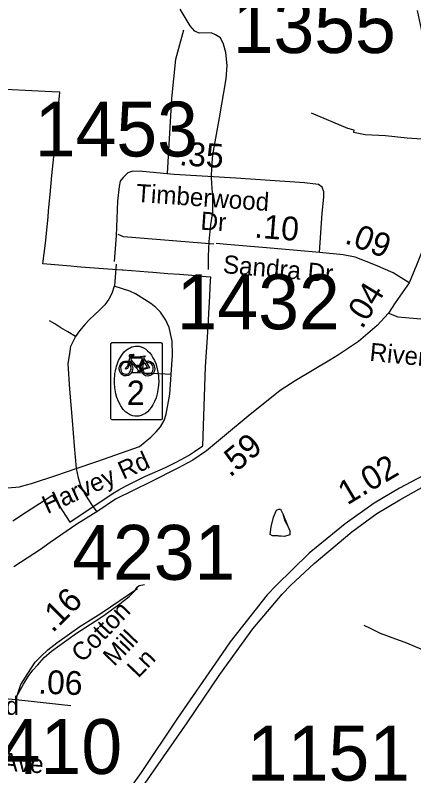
# Model space of a CAD drawing. Extents: x 1662474 to 1856135, y 779280 to 917889.
# Drawn here: x 1723155 to 1725247, y 806661 to 810656 of the extents above; entities that cross this region are included whole.
import ezdxf

# ---------------------------------------------------------------- set-up
doc = ezdxf.new("R2010")
doc.units = 0
for name, color, linetype in [('Cogo Default Point CELL', 7, 'Continuous'), ('Exist Boundary Political City Limit New', 7, 'Continuous'), ('Exist Hydrographic Misc Water Feature', 7, 'Continuous'), ('Exist Road Non-System Type 51', 7, 'Continuous'), ('Exist Road Primary Interstate Divided Center Attributed', 7, 'Continuous'), ('Exist Road Primary Interstate Mileage Hundredths English Label', 7, 'Continuous'), ('Exist Road Primary NC Shield Bike CELL', 7, 'Continuous'), ('Exist Road Primary NC Shield Bike NC Label', 7, 'Continuous'), ('Exist Road Secondary Mileage Tenths English Label', 7, 'Continuous'), ('Exist Road Secondary Type 51 Attributed', 7, 'Continuous'), ('Exist Road Secondary Type 51 Label', 7, 'Continuous'), ('Map Preparation Boundary City Limit Buffer Line', 7, 'Continuous'), ('Prop DGN Element Guardrail', 7, 'Continuous')]:
    doc.layers.add(name, color=color, linetype=linetype)

msp = doc.modelspace()

# ---------------------------------------------------------------- linework, layer by layer
at = {"layer": 'Exist Boundary Political City Limit New'}
for points in [[(1723803.5, 808217.7), (1723839, 808234.8), (1723874.9, 808251.2), (1723943.6, 808281.1), (1723961.2, 808289.2), (1723996.1, 808306.3), (1724030.2, 808324.6), (1724063.9, 808344.2), (1724096.6, 808364.8), (1724140.5, 808394.7), (1724154.1, 808810), (1724164, 808964.8), (1724169.5, 809050.9), (1724172.1, 809092.3), (1724174.9, 809146.7), (1724180.8, 809260.4), (1724181.9, 809281.2), (1724157.5, 809282.8), (1724062.4, 809290.4), (1724016.6, 809294), (1723955.9, 809298.7), (1723877.9, 809304.8), (1723852.8, 809306.8), (1723721.4, 809317.2), (1723716.5, 809317.6), (1723665.5, 809321.2), (1723498.8, 809333.4), (1723480, 809334.8), (1723447.2, 809338.4), (1723299.9, 809350.9), (1723314.5, 809459.6), (1723322.5, 809544.9), (1723327.2, 809595.1), (1723330.4, 809629.1), (1723338.5, 809714.6), (1723347.9, 809814.5), (1723357.2, 809913.9), (1723370.1, 810049.8), (1723370.5, 810053.7), (1723374, 810090.4), (1723379.2, 810151.1), (1723387.4, 810231.8), (1723389.4, 810252.6), (1723346.9, 810254.6), (1722997.1, 810271)], [(1723142.2, 808001), (1723213.2, 808047), (1723331.5, 808123.8), (1723349.1, 808135.2), (1723383.8, 808082.5), (1723441.8, 807994.2), (1723669.9, 808146.3), (1723698.6, 808162.8), (1723733.2, 808181.7), (1723768.2, 808200), (1723803.5, 808217.7)]]:
    msp.add_lwpolyline(points, dxfattribs=at)
at = {"layer": 'Exist Hydrographic Misc Water Feature'}
for points in [[(1724169.4, 809321), (1724170, 809391), (1724172.4, 809467), (1724181.5, 809555), (1724192.1, 809622.8), (1724192.7, 809698.8), (1724187.6, 809772.9), (1724185.8, 809805), (1724186.4, 809858.9), (1724193, 809923), (1724226.8, 810116.6), (1724262.7, 810322.4), (1724267.4, 810392.4), (1724260, 810460.5), (1724248.5, 810504.6), (1724232.7, 810536.8), (1724206.9, 810553), (1724182.9, 810563.2), (1724121, 810561.8), (1724097, 810572), (1724073.2, 810600.3), (1724020.1, 810688.8)], [(1724596.1, 807926.5), (1724568, 807918.8), (1724534, 807921.1), (1724506.1, 807921.4), (1724494.2, 807929.5), (1724498.5, 807969.4), (1724511, 808019.3), (1724527.4, 808057.2), (1724539.5, 808061.1), (1724547.5, 808061), (1724559.2, 808036.9), (1724570.9, 808000.8), (1724586.4, 807972.6), (1724596.3, 807948.5), (1724596.1, 807926.5)], [(1724596.1, 807926.5), (1724568, 807918.8), (1724506.1, 807921.4), (1724494.2, 807929.5), (1724498.5, 807969.4), (1724511, 808019.3), (1724527.4, 808057.2), (1724539.5, 808061.1), (1724547.5, 808061), (1724559.2, 808036.9), (1724586.4, 807972.6), (1724596.3, 807948.5), (1724596.1, 807926.5)], [(1726036.8, 806688.5), (1725914.8, 806695.6), (1725835, 806706.4), (1725771.2, 806729), (1725725.5, 806757.4), (1725691.9, 806799.8), (1725660.5, 806866.1), (1725623.4, 806958.5), (1725598, 807022.8), (1725566.6, 807089.1), (1725541, 807131.3), (1725513.3, 807171.6), (1725479.7, 807211.9), (1725436, 807240.3), (1725380.2, 807272.9), (1725276.7, 807329.9), (1725202.8, 807360.6), (1725153.2, 807379.1), (1725073.2, 807407.8), (1725019.5, 807434.3), (1724987.7, 807450.7)]]:
    msp.add_lwpolyline(points, dxfattribs=at)
at = {"layer": 'Exist Road Non-System Type 51'}
for points in [[(1723954.4, 809824.4), (1723977.1, 810219.7), (1723998.8, 810426.2), (1724040.1, 810580.1)], [(1725363.7, 810000), (1725213.5, 810010.9), (1725098.4, 810022.7), (1724992, 810028.6), (1724956.6, 810034.5), (1724933, 810040.4), (1724934.1, 810052.3), (1724901.5, 810060.5), (1724710.3, 810142.2)], [(1724198.1, 809454.3), (1723723.9, 809492.4), (1723695.6, 809504.8)], [(1723684, 809348.9), (1723675.5, 809235.2), (1723675, 809233.9)], [(1723675, 809233.9), (1723661.4, 809195), (1723646.1, 809164.2), (1723624.9, 809134.2), (1723598.6, 809108), (1723571.2, 809082.6), (1723545.1, 809057.4), (1723520.1, 809032.5), (1723491.6, 808998.4), (1723471.9, 808968.1)], [(1723974.1, 808768.6), (1723981.2, 808871.4), (1723978.6, 808943.8), (1723963.8, 809015.9), (1723944.9, 809054.5), (1723917, 809096), (1723893, 809121.2), (1723866.9, 809142.5), (1723787.1, 809193), (1723757.1, 809207.5), (1723675, 809233.9)], [(1723471.9, 808968.1), (1723430.5, 808992.8), (1723395.1, 809014.7), (1723363.4, 809034.4), (1723334.8, 809051.9)], [(1723471.9, 808968.1), (1723464.1, 808954.8), (1723445.8, 808916), (1723443.2, 808906.4), (1723441.2, 808889.2), (1723431.2, 808825.4), (1723439.2, 808692.6), (1723453.1, 808526.9), (1723464.5, 808394.5), (1723474.9, 808275.2)], [(1723974.1, 808768.6), (1723942.9, 808770), (1723902.2, 808772.4), (1723868.2, 808774.9), (1723833, 808776.9), (1723798.8, 808777.5), (1723764.8, 808777)], [(1723474.9, 808275.2), (1723583.9, 808312.2), (1723806.6, 808391.4), (1723867.4, 808440.2), (1723894.4, 808467.2), (1723916.8, 808494.7), (1723936.1, 808527.7), (1723947.8, 808560.4), (1723967.4, 808665.4), (1723974.1, 808768.6)], [(1722988.5, 808181.7), (1723052.2, 808172.8), (1723071.8, 808171.1), (1723091.6, 808171.6), (1723158.9, 808177.1), (1723176.6, 808179.5), (1723188.2, 808182.2), (1723239.6, 808195.7), (1723373.8, 808241.1), (1723474.9, 808275.2)], [(1723474.9, 808275.2), (1723485.1, 808226.8), (1723498.1, 808186.7), (1723523.5, 808134.6), (1723554.8, 808086.7), (1723581, 808049.9)], [(1723155.9, 807064.1), (1723171.4, 807095.9), (1723198.2, 807142.9), (1723222.9, 807182.8), (1723247.2, 807215.4), (1723272.8, 807244.4), (1723306.1, 807282.8), (1723345.1, 807316.1), (1723388.8, 807347.4), (1723432.4, 807379.1), (1723476.1, 807410), (1723525.5, 807441.9), (1723575.4, 807474.1), (1723619.5, 807504), (1723660.1, 807532.6), (1723703.8, 807564.4), (1723752.8, 807602.9), (1723782.4, 807633.4), (1723795.6, 807652), (1723806.1, 807661.2), (1723832.9, 807665.7)]]:
    msp.add_lwpolyline(points, dxfattribs=at)
at = {"layer": 'Exist Road Primary Interstate Divided Center Attributed'}
for points in [[(1726365.1, 808779.6), (1726264.5, 808726.4), (1725840.5, 808515.5), (1725416.8, 808302.1), (1725172.5, 808171.3), (1725039.8, 808092.5), (1724886.6, 807984.8), (1724698.2, 807829.7), (1724525.2, 807661.4), (1724477.5, 807611), (1724282.8, 807364.2), (1724221.9, 807275.6), (1724006.4, 806963.8), (1723815.3, 806678.3), (1723736.7, 806567.4), (1723637.9, 806431.1)], [(1722993.1, 805718.1), (1723114, 805804.2), (1723357.3, 806005.6), (1723437.1, 806093.9), (1723567.2, 806237.6), (1723682.7, 806398.9), (1723837.8, 806622), (1724056.9, 806940.1), (1724229.8, 807193.4), (1724402.9, 807432.8), (1724556.2, 807614.6), (1724602.5, 807663.3), (1724723.8, 807777.1), (1724921.9, 807943.1), (1725053.9, 808038.6), (1725173.8, 808111.1), (1725389.2, 808230.9), (1725912.6, 808500), (1726251.4, 808658.5), (1726395.3, 808732.2)]]:
    msp.add_lwpolyline(points, dxfattribs=at)
at = {"layer": 'Exist Road Primary NC Shield Bike CELL'}
for points in [[(1723666.2, 808937.6), (1723667.1, 808937.6), (1723700.1, 808937.6), (1723883.4, 808937.6), (1723916.5, 808937.6), (1723917.7, 808937.5), (1723918.3, 808937.4), (1723919, 808937.2), (1723919.8, 808937), (1723920.5, 808936.8), (1723921.8, 808936.1), (1723922.4, 808935.7), (1723923, 808935.3), (1723923.8, 808934.7), (1723924.7, 808933.6), (1723925.3, 808932.8), (1723925.6, 808932.4), (1723925.8, 808932), (1723926.1, 808931.5), (1723926.3, 808931.1), (1723926.5, 808930.6), (1723926.7, 808929.9), (1723927, 808929), (1723927.1, 808928.1), (1723927.2, 808927.7), (1723927.2, 808927.3), (1723927.2, 808893.9), (1723927.2, 808574), (1723927.2, 808540.9), (1723927.1, 808539.7), (1723927, 808539.1), (1723926.8, 808538.3), (1723926.6, 808537.6), (1723926.4, 808536.9), (1723925.7, 808535.6), (1723925.3, 808534.9), (1723924.9, 808534.3), (1723924.3, 808533.6), (1723923.8, 808533.2), (1723923.2, 808532.7), (1723922.9, 808532.4), (1723922.4, 808532), (1723922, 808531.8), (1723921.6, 808531.6), (1723921.1, 808531.3), (1723920.2, 808530.9), (1723919.5, 808530.6), (1723918.6, 808530.4), (1723918.1, 808530.3), (1723917.7, 808530.2), (1723917.3, 808530.2), (1723916.9, 808530.2), (1723916.4, 808530.2), (1723883.4, 808530.2), (1723700.1, 808530.2), (1723667.1, 808530.2), (1723666.4, 808530.2), (1723665.9, 808530.3), (1723665.3, 808530.4), (1723664.5, 808530.5), (1723663.8, 808530.7), (1723663.1, 808531), (1723662.3, 808531.3), (1723661.7, 808531.6), (1723661.1, 808532), (1723660.5, 808532.5), (1723660.2, 808532.7), (1723659.8, 808533.1), (1723659.5, 808533.3), (1723659.1, 808533.8), (1723658.7, 808534.2), (1723658.4, 808534.7), (1723658.1, 808535.1), (1723657.8, 808535.6), (1723657.5, 808536.1), (1723657.3, 808536.6), (1723657.1, 808537.1), (1723657, 808537.4), (1723656.9, 808537.7), (1723656.8, 808538), (1723656.7, 808538.2), (1723656.7, 808538.4), (1723656.6, 808538.7), (1723656.5, 808538.9), (1723656.5, 808539.2), (1723656.5, 808539.4), (1723656.4, 808539.6), (1723656.4, 808539.8), (1723656.4, 808540.1), (1723656.3, 808540.7), (1723656.3, 808573.9), (1723656.3, 808893.9), (1723656.3, 808926.9), (1723656.4, 808928.1), (1723656.5, 808928.7), (1723656.7, 808929.4), (1723656.9, 808930.2), (1723657.2, 808930.9), (1723657.8, 808932.2), (1723658.2, 808932.8), (1723658.6, 808933.4), (1723659.3, 808934.2), (1723660.3, 808935.1), (1723661.1, 808935.7), (1723661.5, 808936), (1723661.9, 808936.2), (1723662.4, 808936.5), (1723662.8, 808936.7), (1723663.3, 808936.9), (1723664, 808937.1), (1723665, 808937.4), (1723665.9, 808937.5)], [(1723791.7, 808549.7), (1723787.1, 808549.9), (1723782.7, 808550.2), (1723772.7, 808551.9), (1723761.5, 808556.1), (1723755, 808559.2), (1723749.7, 808562.2), (1723744, 808566.1), (1723736, 808572), (1723722.3, 808585.9), (1723708.8, 808603.9), (1723696.9, 808627.1), (1723688.7, 808647.9), (1723683.4, 808668.3), (1723677.8, 808699.2), (1723675.9, 808723.6), (1723675.8, 808735.5), (1723676, 808744.1), (1723676.3, 808750.3), (1723677, 808759.6), (1723678.4, 808773.9), (1723681, 808788.6), (1723683, 808798), (1723684.4, 808803.2), (1723687.1, 808812.9), (1723689.6, 808821.3), (1723697.5, 808841.8), (1723707.3, 808860.4), (1723718.1, 808876), (1723727.7, 808887.7), (1723739.2, 808898.5), (1723748.1, 808904.5), (1723752.7, 808907.2), (1723757.9, 808910), (1723766.5, 808914), (1723776.9, 808916.6), (1723786.2, 808918.1), (1723793.9, 808918.3), (1723804.8, 808917.2), (1723816.2, 808914.1), (1723829.2, 808908.4), (1723840.4, 808901.5), (1723850.2, 808893.2), (1723860.9, 808882.2), (1723869.6, 808870.8), (1723878.2, 808856.9), (1723885.3, 808843.3), (1723892.4, 808826.1), (1723898, 808808.1), (1723902, 808791), (1723905, 808774.4), (1723906.5, 808759.9), (1723907, 808751.7), (1723908, 808732.8), (1723907.1, 808712.4), (1723904.3, 808688.8), (1723900.1, 808668.1), (1723894.3, 808647.2), (1723886.4, 808627.1), (1723877.3, 808609.5), (1723868.8, 808596.4), (1723859.9, 808584.9), (1723848.7, 808573.2), (1723838.4, 808565), (1723827.1, 808558.4), (1723815.7, 808553.5), (1723808.6, 808551.6), (1723804.4, 808550.9), (1723801, 808550.2), (1723797.1, 808550)], [(1723811.2, 808864.3), (1723835.3, 808867.2), (1723837.1, 808865.4), (1723835.7, 808861.6), (1723829.7, 808859.8), (1723828.2, 808856.6), (1723838.3, 808839.5), (1723852.8, 808840.1), (1723865.6, 808837.3), (1723876.9, 808828.7), (1723882.2, 808820.2), (1723884.8, 808815.5), (1723886.6, 808807.7), (1723887, 808799.6), (1723886, 808791), (1723884.2, 808784.5), (1723880.5, 808777.7), (1723877, 808772.5), (1723870.3, 808767), (1723864.2, 808763.5), (1723855.8, 808761.4), (1723850.5, 808761.1), (1723839.7, 808762.8), (1723832.8, 808766.3), (1723829.5, 808769.2), (1723824.3, 808775.7), (1723820.9, 808781.7), (1723816.3, 808793.9), (1723815.2, 808799.8), (1723822.6, 808794.5), (1723828.4, 808784.7), (1723832.6, 808777.9), (1723837.9, 808774.2), (1723846.1, 808770.8), (1723852.2, 808770.7), (1723860.3, 808772.5), (1723867.8, 808776.8), (1723873.3, 808782.1), (1723877.6, 808789.2), (1723879, 808799.2), (1723878.7, 808807.4), (1723876.9, 808814.1), (1723873.4, 808820.2), (1723869.8, 808824.5), (1723863.8, 808829), (1723858.1, 808830.9), (1723848.8, 808832.7), (1723842.3, 808833.3), (1723859.8, 808803.8), (1723822.6, 808794.5), (1723815.2, 808799.8), (1723849.4, 808806), (1723835.2, 808830.5), (1723825.3, 808819.8), (1723822.5, 808801.3), (1723815.2, 808799.8), (1723815.6, 808807.7), (1723818.7, 808819.5), (1723824.2, 808827.6), (1723831.9, 808836.6), (1723827, 808847.1), (1723808.2, 808799.1), (1723815.4, 808799.9), (1723816.3, 808793.9), (1723807.8, 808793), (1723809.7, 808787.8), (1723814.7, 808785), (1723802.1, 808782.2), (1723799, 808786.1), (1723803.6, 808788.5), (1723758.9, 808839.6), (1723757.2, 808834.7), (1723763.4, 808826.4), (1723767.5, 808818.4), (1723770.3, 808809.9), (1723771.7, 808802.4), (1723770.9, 808794.9), (1723768.8, 808785), (1723763.9, 808776.1), (1723757, 808769.4), (1723749.3, 808764.6), (1723739.7, 808762.2), (1723732.7, 808761.7), (1723725.6, 808762.6), (1723713.2, 808770.1), (1723709.2, 808774.6), (1723703.5, 808785), (1723701.1, 808797.9), (1723700.9, 808807.1), (1723703.3, 808815.3), (1723706.9, 808822.6), (1723711, 808827.9), (1723717.1, 808833.9), (1723722.4, 808837.3), (1723729.3, 808839.3), (1723736.3, 808840), (1723751.6, 808838.3), (1723755.1, 808830.1), (1723750.4, 808811.2), (1723744.3, 808801.2), (1723735.5, 808797), (1723732, 808800.5), (1723746.3, 808815), (1723749.4, 808828.8), (1723746.2, 808830.2), (1723740.2, 808832.1), (1723730.6, 808832.4), (1723725.2, 808830.7), (1723717.8, 808826.4), (1723710.7, 808817.1), (1723707.5, 808807.5), (1723708.8, 808796.8), (1723711.6, 808786.8), (1723715.1, 808780.4), (1723720.1, 808776.4), (1723727.4, 808772), (1723733.9, 808770.8), (1723741.9, 808771.3), (1723749.7, 808774.7), (1723756.4, 808781.4), (1723760.7, 808789.6), (1723763.1, 808795.3), (1723763.8, 808802.7), (1723762.7, 808810.6), (1723759, 808819.7), (1723751.6, 808838.3), (1723759.2, 808860.1), (1723764.7, 808854.4), (1723761.7, 808845.8), (1723797.3, 808806), (1723796.3, 808811), (1723792.6, 808817.4), (1723794.2, 808818.8), (1723804.5, 808818.8), (1723802.5, 808811.5), (1723803.6, 808806.3), (1723822.5, 808854), (1723764.7, 808854.4), (1723759.2, 808860.1), (1723752.6, 808867.1), (1723758.3, 808873.9), (1723773.6, 808875.8), (1723779.7, 808871), (1723776.5, 808866.7), (1723767.2, 808867.8), (1723760.8, 808866.4), (1723762.2, 808865.1), (1723765.5, 808865.1), (1723764, 808861.8), (1723823.3, 808861.3), (1723823.6, 808862.7)]]:
    msp.add_lwpolyline(points, close=True, dxfattribs=at)
at = {"layer": 'Exist Road Secondary Type 51 Attributed'}
for points in [[(1725265.6, 810680.5), (1725285.4, 810583.9), (1725301.4, 810523.4), (1725336.5, 810371.4), (1725353.2, 810290.9), (1725358.8, 810231.2), (1725362.9, 810175.7), (1725363.7, 810000), (1725357, 809851.1), (1725339.2, 809699.9), (1725330.3, 809604.3), (1725312.5, 809495.4), (1725292.5, 809422.1), (1725261.4, 809344.3), (1725223.3, 809250.2)], [(1724752.3, 809410.6), (1724766.7, 809616.1), (1724775.1, 809700.1), (1724775.1, 809728.1), (1724766.7, 809753.3), (1724747.1, 809767.3), (1724674.2, 809775.7), (1724312.8, 809800.9), (1723989.2, 809820.5), (1723823.8, 809835.5), (1723773.2, 809837.7), (1723745.8, 809828.8), (1723721.5, 809804.4), (1723706.6, 809784.1), (1723701, 809756.1), (1723692.6, 809680.5), (1723684.5, 809498.2), (1723674.3, 809362.9)], [(1724752.3, 809410.6), (1724634.4, 809421.1), (1724453.3, 809435.8), (1724265.9, 809452.7), (1724209.1, 809456.9)], [(1725223.3, 809250.2), (1725138.3, 809303.1), (1725047.2, 809344.3), (1724939.1, 809385.5), (1724877.2, 809397.5), (1724752.3, 809410.6)], [(1725223.3, 809250.2), (1725148.8, 809145), (1725115.5, 809090.6)], [(1725115.5, 809090.6), (1725054.7, 809026), (1724956.3, 808942.3), (1724852.2, 808872.7), (1724805.8, 808843.9), (1724625.5, 808735), (1724546.1, 808684.4), (1724378.1, 808550.1), (1724253.7, 808446.1), (1724159.5, 808368.1), (1724087.8, 808319.6), (1724008.8, 808276.7), (1723867.5, 808205), (1723681.2, 808113.6), (1723588.1, 808051.8), (1723478.4, 807982.2), (1723337.9, 807887.3), (1723288.3, 807850.1), (1723148.4, 807758.7)], [(1725115.5, 809090.6), (1725163.6, 809071.7), (1725586, 809034.4), (1725857.3, 809014.7), (1726017.6, 809003.5), (1726101, 808996.7), (1726143.5, 808986.5), (1726182.8, 808974), (1726215.1, 808955.7), (1726227.9, 808949.2), (1726260.1, 808918.4), (1726329.9, 808839.3), (1726365.1, 808779.6)], [(1723157.5, 807061.2), (1723185, 807140.2), (1723220.8, 807198.5), (1723260.2, 807258.2), (1723289, 807288.5), (1723325.6, 807323.6), (1723374.1, 807360.2), (1723494.3, 807444.5), (1723605.3, 807514.8), (1723796.5, 807645.5)], [(1722692.6, 807199.9), (1722761.8, 807162.7), (1722812.1, 807128.2), (1722847.3, 807109.2), (1722902.8, 807091.7), (1722949.2, 807081.8), (1723043.2, 807073.1), (1723157.5, 807061.2)], [(1723157.5, 807061.2), (1723382.9, 807038.2), (1723446.8, 807030.5)]]:
    msp.add_lwpolyline(points, dxfattribs=at)
at = {"layer": 'Map Preparation Boundary City Limit Buffer Line'}
for points in [[(1723803.5, 808217.7), (1723839, 808234.8), (1723874.9, 808251.2), (1723943.6, 808281.1), (1723961.2, 808289.2), (1723996.1, 808306.3), (1724030.2, 808324.6), (1724063.9, 808344.2), (1724096.6, 808364.8), (1724140.5, 808394.7), (1724154.1, 808810), (1724164, 808964.8), (1724169.5, 809050.9), (1724172.1, 809092.3), (1724174.9, 809146.7), (1724180.8, 809260.4), (1724181.9, 809281.2), (1724157.5, 809282.8), (1724062.4, 809290.4), (1724016.6, 809294), (1723955.9, 809298.7), (1723877.9, 809304.8), (1723852.8, 809306.8), (1723721.4, 809317.2), (1723716.5, 809317.6), (1723665.5, 809321.2), (1723498.8, 809333.4), (1723480, 809334.8), (1723447.2, 809338.4), (1723299.9, 809350.9), (1723314.5, 809459.6), (1723322.5, 809544.9), (1723327.2, 809595.1), (1723330.4, 809629.1), (1723338.5, 809714.6), (1723347.9, 809814.5), (1723357.2, 809913.9), (1723370.1, 810049.8), (1723370.5, 810053.7), (1723374, 810090.4), (1723379.2, 810151.1), (1723387.4, 810231.8), (1723389.4, 810252.6), (1723346.9, 810254.6), (1722997.1, 810271)], [(1723142.2, 808001), (1723213.2, 808047), (1723331.5, 808123.8), (1723349.1, 808135.2), (1723383.8, 808082.5), (1723441.8, 807994.2), (1723669.9, 808146.3), (1723698.6, 808162.8), (1723733.2, 808181.7), (1723768.2, 808200), (1723803.5, 808217.7)]]:
    msp.add_lwpolyline(points, dxfattribs=at)

# ---------------------------------------------------------------- texts
at = {"layer": 'Cogo Default Point CELL'}
for s, p in [('1355', (1724296.5, 810457.7)), ('1453', (1723257.3, 809914.4)), ('1432', (1724002.2, 809006.7)), ('4231', (1723453.9, 807690.8)), ('1410', (1722859.5, 806670.7)), ('1151', (1724371.1, 806635.7))]:
    msp.add_text(s, height=288, dxfattribs=at).set_placement(p)
at = {"layer": 'Exist Road Primary Interstate Mileage Hundredths English Label'}
msp.add_text('1.02', height=125, rotation=30.7189, dxfattribs=at).set_placement((1724898, 808080.9))
at = {"layer": 'Exist Road Primary NC Shield Bike NC Label'}
msp.add_text('2', height=127.5, dxfattribs=at).set_placement((1723740.1, 808609.2))
at = {"layer": 'Exist Road Secondary Mileage Tenths English Label'}
for s, rotation, p in [('.35', 356.5212, (1724013.7, 809868.3)), ('.10', 355.3499, (1724407.7, 809488.9)), ('.09', 339.1584, (1724879.3, 809460.9)), ('.16', 44.9856, (1723351.3, 807408.3)), ('.06', 357.9705, (1723273.8, 807092.9))]:
    msp.add_text(s, height=125, rotation=rotation, dxfattribs=at).set_placement(p)
at = {"layer": 'Exist Road Secondary Type 51 Label'}
for s, rotation, p in [('Timberwood ', 356.0647, (1723787.5, 809675.8)), ('Dr', 356.0647, (1724125.8, 809530.3)), ('Sandra Dr', 354.9835, (1724242.9, 809302.4)), ('Riverdale Rd', 354.3355, (1725012.6, 808841.6)), ('Harvey Rd', 24.3413, (1723323.1, 808035.3)), ('Cotton', 46.2585, (1723508.2, 807251.5)), (' Mill', 46.2585, (1723650.3, 807206.6)), (' Ln', 46.2585, (1723776.4, 807145)), ('Jewel Ave', 355.8399, (1722723.3, 806715.4))]:
    msp.add_text(s, height=95, rotation=rotation, dxfattribs=at).set_placement(p)
msp.add_text('Ken Coy Rd', height=95, dxfattribs=at).set_placement((1722489.2, 806981.3))
at = {"layer": 'Prop DGN Element Guardrail'}
for s, rotation, p in [('.04', 58.4479, (1724976.7, 809003.5)), ('.59', 39.901, (1724282.5, 808225.8))]:
    msp.add_text(s, height=125, rotation=rotation, dxfattribs=at).set_placement(p)

doc.saveas('drawing.dxf')
